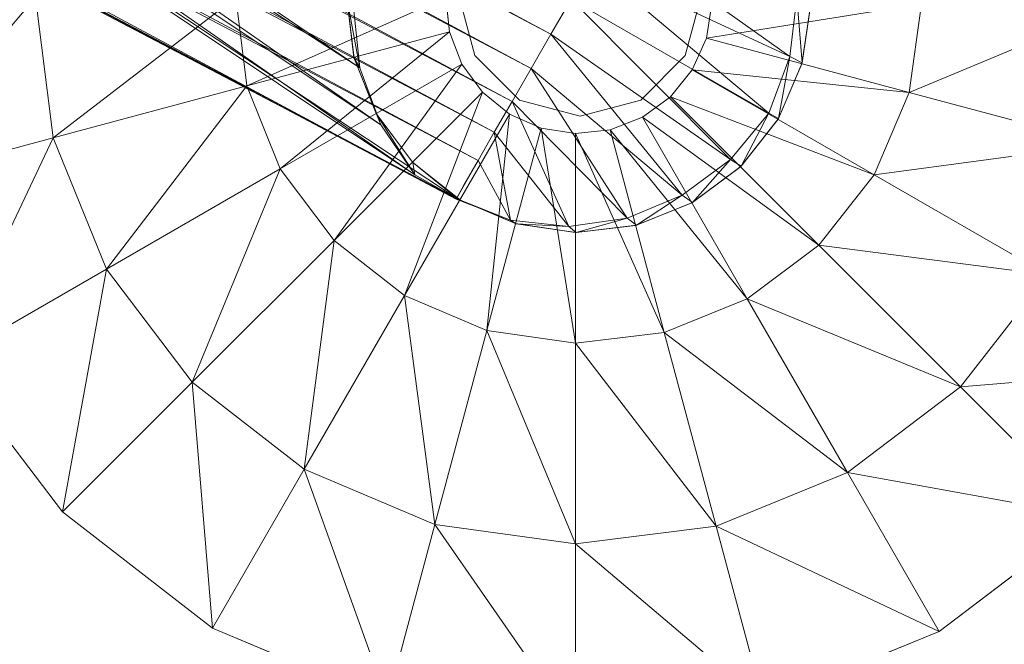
# Model space of a CAD drawing. Header units: inches. Extents: x 813 to 1305, y 19 to 194.
# Tile 447 of 656: x 1226.23 to 1228.1, y 28.5 to 29.69. Entities that reach past the tile are written whole.
import ezdxf

# ---------------------------------------------------------------- set-up
doc = ezdxf.new("R2010")
doc.units = ezdxf.units.IN
doc.header["$MEASUREMENT"] = 0
for name, color, linetype, true_color in [('CET color Grey80', 7, 'Continuous', 0xcbcdcc), ('CET color Grey98', 7, 'Continuous', 0xfafafa), ('CET color NavajoWhite4', 7, 'Continuous', 0x81775f)]:
    doc.layers.add(name, color=color, linetype=linetype, true_color=true_color)
doc.layers.add('CET Default', color=7, linetype='Continuous')

# ---------------------------------------------------------------- blocks, each defined once
blk = doc.blocks.new('*C253')
at = {"layer": 'CET color Grey80', "linetype": 'Continuous', "lineweight": 0}
for points in [[(50.0612, 27.5224, 0.3159), (49.8874, 27.2214, 0.515), (50.0997, 27.0565, 0.515), (50.0612, 27.5224, 0.3159)], [(50.0612, 27.5224, 0.3159), (50.0997, 27.0565, 0.515), (50.3454, 27.3023, 0.3159), (50.0612, 27.5224, 0.3159)], [(49.3735, 27.3625, 0.515), (49.3735, 26.9825, 0.6417), (49.5414, 26.9588, 0.6417), (49.3735, 27.3625, 0.515)], [(49.3735, 27.3625, 0.515), (49.5414, 26.9588, 0.6417), (49.6398, 27.3258, 0.515), (49.3735, 27.3625, 0.515)], [(49.6398, 27.3258, 0.515), (49.5414, 26.9588, 0.6417), (49.6974, 26.8924, 0.6417), (49.6398, 27.3258, 0.515)], [(49.6398, 27.3258, 0.515), (49.6974, 26.8924, 0.6417), (49.8874, 27.2214, 0.515), (49.6398, 27.3258, 0.515)], [(50.3454, 27.3023, 0.3159), (50.0997, 27.0565, 0.515), (50.262, 26.8423, 0.515), (50.3454, 27.3023, 0.3159)], [(50.3454, 27.3023, 0.3159), (50.262, 26.8423, 0.515), (50.5629, 27.0161, 0.3159), (50.3454, 27.3023, 0.3159)], [(49.8874, 27.2214, 0.515), (49.6974, 26.8924, 0.6417), (49.831, 26.7878, 0.6417), (49.8874, 27.2214, 0.515)], [(49.8874, 27.2214, 0.515), (49.831, 26.7878, 0.6417), (50.0997, 27.0565, 0.515), (49.8874, 27.2214, 0.515)], [(50.0997, 27.0565, 0.515), (49.831, 26.7878, 0.6417), (49.9329, 26.6523, 0.6417), (50.0997, 27.0565, 0.515)], [(50.0997, 27.0565, 0.515), (49.9329, 26.6523, 0.6417), (50.262, 26.8423, 0.515), (50.0997, 27.0565, 0.515)], [(50.5629, 27.0161, 0.3159), (50.262, 26.8423, 0.515), (50.3633, 26.5934, 0.515), (50.5629, 27.0161, 0.3159)], [(50.5629, 27.0161, 0.3159), (50.3633, 26.5934, 0.515), (50.699, 26.6833, 0.3159), (50.5629, 27.0161, 0.3159)], [(49.3735, 26.9825, 0.6417), (49.3735, 26.585, 0.6909), (49.4385, 26.5748, 0.6909), (49.3735, 26.9825, 0.6417)], [(49.3735, 26.9825, 0.6417), (49.4385, 26.5748, 0.6909), (49.5414, 26.9588, 0.6417), (49.3735, 26.9825, 0.6417)], [(49.5414, 26.9588, 0.6417), (49.4385, 26.5748, 0.6909), (49.4987, 26.5481, 0.6909), (49.5414, 26.9588, 0.6417)], [(49.5414, 26.9588, 0.6417), (49.4987, 26.5481, 0.6909), (49.6974, 26.8924, 0.6417), (49.5414, 26.9588, 0.6417)], [(49.6974, 26.8924, 0.6417), (49.4987, 26.5481, 0.6909), (49.5499, 26.5068, 0.6909), (49.6974, 26.8924, 0.6417)], [(49.6974, 26.8924, 0.6417), (49.5499, 26.5068, 0.6909), (49.831, 26.7878, 0.6417), (49.6974, 26.8924, 0.6417)], [(50.262, 26.8423, 0.515), (49.9329, 26.6523, 0.6417), (49.9963, 26.4951, 0.6417), (50.262, 26.8423, 0.515)], [(50.262, 26.8423, 0.515), (49.9963, 26.4951, 0.6417), (50.3633, 26.5934, 0.515), (50.262, 26.8423, 0.515)], [(49.831, 26.7878, 0.6417), (49.5499, 26.5068, 0.6909), (49.5886, 26.4536, 0.6909), (49.831, 26.7878, 0.6417)], [(49.831, 26.7878, 0.6417), (49.5886, 26.4536, 0.6909), (49.9329, 26.6523, 0.6417), (49.831, 26.7878, 0.6417)], [(49.4857, 26.7563, 3.6287), (49.3735, 26.7725, 1.5034), (49.3721, 26.7725, 3.6287), (49.4857, 26.7563, 3.6287)], [(49.4857, 26.7563, 3.6287), (49.4871, 26.7559, 1.5034), (49.3735, 26.7725, 1.5034), (49.4857, 26.7563, 3.6287)], [(49.5912, 26.7112, 3.6287), (49.4871, 26.7559, 1.5034), (49.4857, 26.7563, 3.6287), (49.5912, 26.7112, 3.6287)], [(49.5912, 26.7112, 3.6287), (49.5924, 26.7105, 1.5034), (49.4871, 26.7559, 1.5034), (49.5912, 26.7112, 3.6287)], [(49.6815, 26.6404, 3.6287), (49.5924, 26.7105, 1.5034), (49.5912, 26.7112, 3.6287), (49.6815, 26.6404, 3.6287)], [(49.6815, 26.6404, 3.6287), (49.6825, 26.6394, 1.5034), (49.5924, 26.7105, 1.5034), (49.6815, 26.6404, 3.6287)], [(50.699, 26.6833, 0.3159), (50.3633, 26.5934, 0.515), (50.3968, 26.3267, 0.515), (50.699, 26.6833, 0.3159)], [(50.699, 26.6833, 0.3159), (50.3968, 26.3267, 0.515), (50.7443, 26.3267, 0.3159), (50.699, 26.6833, 0.3159)], [(49.9329, 26.6523, 0.6417), (49.5886, 26.4536, 0.6909), (49.6123, 26.3922, 0.6909), (49.9329, 26.6523, 0.6417)], [(49.9329, 26.6523, 0.6417), (49.6123, 26.3922, 0.6909), (49.9963, 26.4951, 0.6417), (49.9329, 26.6523, 0.6417)], [(49.7503, 26.5486, 3.6287), (49.6825, 26.6394, 1.5034), (49.6815, 26.6404, 3.6287), (49.7503, 26.5486, 3.6287)], [(49.7503, 26.5486, 3.6287), (49.751, 26.5473, 1.5034), (49.6825, 26.6394, 1.5034), (49.7503, 26.5486, 3.6287)], [(50.3633, 26.5934, 0.515), (49.9963, 26.4951, 0.6417), (50.0168, 26.3267, 0.6417), (50.3633, 26.5934, 0.515)], [(50.3633, 26.5934, 0.515), (50.0168, 26.3267, 0.6417), (50.3968, 26.3267, 0.515), (50.3633, 26.5934, 0.515)], [(49.7931, 26.4421, 3.6287), (49.751, 26.5473, 1.5034), (49.7503, 26.5486, 3.6287), (49.7931, 26.4421, 3.6287)], [(49.7931, 26.4421, 3.6287), (49.7934, 26.4407, 1.5034), (49.751, 26.5473, 1.5034), (49.7931, 26.4421, 3.6287)], [(49.9963, 26.4951, 0.6417), (49.6123, 26.3922, 0.6909), (49.6193, 26.3267, 0.6909), (49.9963, 26.4951, 0.6417)], [(49.9963, 26.4951, 0.6417), (49.6193, 26.3267, 0.6909), (50.0168, 26.3267, 0.6417), (49.9963, 26.4951, 0.6417)], [(49.8068, 26.3282, 3.6287), (49.7934, 26.4407, 1.5034), (49.7931, 26.4421, 3.6287), (49.8068, 26.3282, 3.6287)], [(49.8068, 26.3282, 3.6287), (49.8068, 26.3267, 1.5034), (49.7934, 26.4407, 1.5034), (49.8068, 26.3282, 3.6287)], [(50.0168, 26.3267, 0.6417), (49.6193, 26.3267, 0.6909), (49.6091, 26.2617, 0.6909), (50.0168, 26.3267, 0.6417)], [(50.0168, 26.3267, 0.6417), (49.6091, 26.2617, 0.6909), (49.993, 26.1588, 0.6417), (50.0168, 26.3267, 0.6417)], [(49.7906, 26.2146, 3.6287), (49.7902, 26.2132, 1.5034), (49.8068, 26.3267, 1.5034), (49.7906, 26.2146, 3.6287)], [(49.7906, 26.2146, 3.6287), (49.8068, 26.3267, 1.5034), (49.8068, 26.3282, 3.6287), (49.7906, 26.2146, 3.6287)], [(50.3968, 26.3267, 0.515), (50.0168, 26.3267, 0.6417), (49.993, 26.1588, 0.6417), (50.3968, 26.3267, 0.515)], [(50.3968, 26.3267, 0.515), (49.993, 26.1588, 0.6417), (50.3601, 26.0605, 0.515), (50.3968, 26.3267, 0.515)], [(50.7443, 26.3267, 0.3159), (50.3968, 26.3267, 0.515), (50.3601, 26.0605, 0.515), (50.7443, 26.3267, 0.3159)], [(50.7443, 26.3267, 0.3159), (50.3601, 26.0605, 0.515), (50.6957, 25.9705, 0.3159), (50.7443, 26.3267, 0.3159)], [(49.993, 26.1588, 0.6417), (49.6091, 26.2617, 0.6909), (49.5824, 26.2016, 0.6909), (49.993, 26.1588, 0.6417)], [(49.7455, 26.109, 3.6287), (49.7448, 26.1078, 1.5034), (49.7902, 26.2132, 1.5034), (49.7455, 26.109, 3.6287)], [(49.7455, 26.109, 3.6287), (49.7902, 26.2132, 1.5034), (49.7906, 26.2146, 3.6287), (49.7455, 26.109, 3.6287)], [(49.9266, 26.0028, 0.6417), (49.5824, 26.2016, 0.6909), (49.541, 26.1504, 0.6909), (49.9266, 26.0028, 0.6417)], [(49.993, 26.1588, 0.6417), (49.5824, 26.2016, 0.6909), (49.9266, 26.0028, 0.6417), (49.993, 26.1588, 0.6417)], [(50.3601, 26.0605, 0.515), (49.993, 26.1588, 0.6417), (49.9266, 26.0028, 0.6417), (50.3601, 26.0605, 0.515)], [(49.8221, 25.8693, 0.6417), (49.541, 26.1504, 0.6909), (49.4878, 26.1116, 0.6909), (49.8221, 25.8693, 0.6417)], [(49.9266, 26.0028, 0.6417), (49.541, 26.1504, 0.6909), (49.8221, 25.8693, 0.6417), (49.9266, 26.0028, 0.6417)], [(49.6866, 25.7674, 0.6417), (49.4878, 26.1116, 0.6909), (49.4264, 26.0879, 0.6909), (49.6866, 25.7674, 0.6417)], [(49.8221, 25.8693, 0.6417), (49.4878, 26.1116, 0.6909), (49.6866, 25.7674, 0.6417), (49.8221, 25.8693, 0.6417)], [(49.6746, 26.0188, 3.6287), (49.6736, 26.0178, 1.5034), (49.7448, 26.1078, 1.5034), (49.6746, 26.0188, 3.6287)], [(49.6746, 26.0188, 3.6287), (49.7448, 26.1078, 1.5034), (49.7455, 26.109, 3.6287), (49.6746, 26.0188, 3.6287)], [(49.5293, 25.704, 0.6417), (49.4264, 26.0879, 0.6909), (49.361, 26.081, 0.6909), (49.5293, 25.704, 0.6417)], [(49.5293, 25.704, 0.6417), (49.361, 26.081, 0.6909), (49.361, 25.6835, 0.6417), (49.5293, 25.704, 0.6417)], [(49.6866, 25.7674, 0.6417), (49.4264, 26.0879, 0.6909), (49.5293, 25.704, 0.6417), (49.6866, 25.7674, 0.6417)], [(50.3601, 26.0605, 0.515), (49.9266, 26.0028, 0.6417), (50.2557, 25.8128, 0.515), (50.3601, 26.0605, 0.515)], [(50.6957, 25.9705, 0.3159), (50.3601, 26.0605, 0.515), (50.2557, 25.8128, 0.515), (50.6957, 25.9705, 0.3159)], [(49.5828, 25.9499, 3.6287), (49.5816, 25.9492, 1.5034), (49.6736, 26.0178, 1.5034), (49.5828, 25.9499, 3.6287)], [(49.5828, 25.9499, 3.6287), (49.6736, 26.0178, 1.5034), (49.6746, 26.0188, 3.6287), (49.5828, 25.9499, 3.6287)], [(50.2557, 25.8128, 0.515), (49.9266, 26.0028, 0.6417), (49.8221, 25.8693, 0.6417), (50.2557, 25.8128, 0.515)], [(50.6957, 25.9705, 0.3159), (50.2557, 25.8128, 0.515), (50.5567, 25.6391, 0.3159), (50.6957, 25.9705, 0.3159)], [(49.4763, 25.9072, 3.6287), (49.475, 25.9068, 1.5034), (49.5816, 25.9492, 1.5034), (49.4763, 25.9072, 3.6287)], [(49.4763, 25.9072, 3.6287), (49.5816, 25.9492, 1.5034), (49.5828, 25.9499, 3.6287), (49.4763, 25.9072, 3.6287)], [(49.3624, 25.8935, 3.6287), (49.361, 25.8935, 1.5034), (49.475, 25.9068, 1.5034), (49.3624, 25.8935, 3.6287)], [(49.3624, 25.8935, 3.6287), (49.475, 25.9068, 1.5034), (49.4763, 25.9072, 3.6287), (49.3624, 25.8935, 3.6287)], [(50.0908, 25.6006, 0.515), (49.8221, 25.8693, 0.6417), (49.6866, 25.7674, 0.6417), (50.0908, 25.6006, 0.515)], [(50.2557, 25.8128, 0.515), (49.8221, 25.8693, 0.6417), (50.0908, 25.6006, 0.515), (50.2557, 25.8128, 0.515)], [(50.5567, 25.6391, 0.3159), (50.2557, 25.8128, 0.515), (50.0908, 25.6006, 0.515), (50.5567, 25.6391, 0.3159)], [(49.8766, 25.4383, 0.515), (49.6866, 25.7674, 0.6417), (49.5293, 25.704, 0.6417), (49.8766, 25.4383, 0.515)], [(50.0908, 25.6006, 0.515), (49.6866, 25.7674, 0.6417), (49.8766, 25.4383, 0.515), (50.0908, 25.6006, 0.515)], [(49.6277, 25.337, 0.515), (49.5293, 25.704, 0.6417), (49.361, 25.6835, 0.6417), (49.6277, 25.337, 0.515)], [(49.8766, 25.4383, 0.515), (49.5293, 25.704, 0.6417), (49.6277, 25.337, 0.515), (49.8766, 25.4383, 0.515)], [(49.6277, 25.337, 0.515), (49.361, 25.6835, 0.6417), (49.361, 25.3035, 0.515), (49.6277, 25.337, 0.515)], [(50.5567, 25.6391, 0.3159), (50.0908, 25.6006, 0.515), (50.3365, 25.3549, 0.3159), (50.5567, 25.6391, 0.3159)], [(50.5567, 25.6391, 0.1937), (50.5567, 25.6391, 0.3159), (50.3365, 25.3549, 0.3159), (50.5567, 25.6391, 0.1937)], [(50.5567, 25.6391, 0.1937), (50.3365, 25.3549, 0.3159), (50.3365, 25.3549, 0.1937), (50.5567, 25.6391, 0.1937)], [(50.3365, 25.3549, 0.3159), (50.0908, 25.6006, 0.515), (49.8766, 25.4383, 0.515), (50.3365, 25.3549, 0.3159)], [(50.0503, 25.1373, 0.3159), (49.8766, 25.4383, 0.515), (49.6277, 25.337, 0.515), (50.0503, 25.1373, 0.3159)], [(50.3365, 25.3549, 0.3159), (49.8766, 25.4383, 0.515), (50.0503, 25.1373, 0.3159), (50.3365, 25.3549, 0.3159)], [(50.3365, 25.3549, 0.1937), (50.3365, 25.3549, 0.3159), (50.0503, 25.1373, 0.3159), (50.3365, 25.3549, 0.1937)], [(50.3365, 25.3549, 0.1937), (50.0503, 25.1373, 0.3159), (50.0503, 25.1373, 0.1937), (50.3365, 25.3549, 0.1937)], [(49.7176, 25.0013, 0.3159), (49.6277, 25.337, 0.515), (49.361, 25.3035, 0.515), (49.7176, 25.0013, 0.3159)], [(50.0503, 25.1373, 0.3159), (49.6277, 25.337, 0.515), (49.7176, 25.0013, 0.3159), (50.0503, 25.1373, 0.3159)], [(49.7176, 25.0013, 0.3159), (49.361, 25.3035, 0.515), (49.361, 24.956, 0.3159), (49.7176, 25.0013, 0.3159)]]:
    blk.add_3dface(points, dxfattribs=at)
for points, invisible_edges in [([(50.3454, 27.3023, 0.1937), (50.3454, 27.3023, 0.3159), (50.5629, 27.0161, 0.3159), (50.3454, 27.3023, 0.1937)], 4), ([(50.3454, 27.3023, 0.1937), (50.5629, 27.0161, 0.3159), (50.5629, 27.0161, 0.1937), (50.3454, 27.3023, 0.1937)], 9), ([(50.5629, 27.0161, 0.1937), (50.5629, 27.0161, 0.3159), (50.699, 26.6833, 0.3159), (50.5629, 27.0161, 0.1937)], 4), ([(50.5629, 27.0161, 0.1937), (50.699, 26.6833, 0.3159), (50.699, 26.6833, 0.1937), (50.5629, 27.0161, 0.1937)], 9), ([(49.4871, 26.7559, 1.5034), (49.3735, 26.585, 1.5034), (49.3735, 26.7725, 1.5034), (49.4871, 26.7559, 1.5034)], 11), ([(49.4871, 26.7559, 1.5034), (49.4385, 26.5748, 1.5034), (49.3735, 26.585, 1.5034), (49.4871, 26.7559, 1.5034)], 13), ([(49.5924, 26.7105, 1.5034), (49.4385, 26.5748, 1.5034), (49.4871, 26.7559, 1.5034), (49.5924, 26.7105, 1.5034)], 11), ([(49.5924, 26.7105, 1.5034), (49.4987, 26.5481, 1.5034), (49.4385, 26.5748, 1.5034), (49.5924, 26.7105, 1.5034)], 13), ([(49.6825, 26.6394, 1.5034), (49.4987, 26.5481, 1.5034), (49.5924, 26.7105, 1.5034), (49.6825, 26.6394, 1.5034)], 11), ([(49.6825, 26.6394, 1.5034), (49.5499, 26.5068, 1.5034), (49.4987, 26.5481, 1.5034), (49.6825, 26.6394, 1.5034)], 13), ([(49.751, 26.5473, 1.5034), (49.5499, 26.5068, 1.5034), (49.6825, 26.6394, 1.5034), (49.751, 26.5473, 1.5034)], 11), ([(49.3735, 26.585, 0.6909), (49.3735, 26.585, 1.5034), (49.4385, 26.5748, 1.5034), (49.3735, 26.585, 0.6909)], 4), ([(49.3735, 26.585, 0.6909), (49.4385, 26.5748, 1.5034), (49.4385, 26.5748, 0.6909), (49.3735, 26.585, 0.6909)], 9), ([(49.4385, 26.5748, 0.6909), (49.4385, 26.5748, 1.5034), (49.4987, 26.5481, 1.5034), (49.4385, 26.5748, 0.6909)], 4), ([(49.4385, 26.5748, 0.6909), (49.4987, 26.5481, 1.5034), (49.4987, 26.5481, 0.6909), (49.4385, 26.5748, 0.6909)], 9), ([(49.4987, 26.5481, 0.6909), (49.4987, 26.5481, 1.5034), (49.5499, 26.5068, 1.5034), (49.4987, 26.5481, 0.6909)], 4), ([(49.4987, 26.5481, 0.6909), (49.5499, 26.5068, 1.5034), (49.5499, 26.5068, 0.6909), (49.4987, 26.5481, 0.6909)], 9), ([(49.751, 26.5473, 1.5034), (49.5886, 26.4536, 1.5034), (49.5499, 26.5068, 1.5034), (49.751, 26.5473, 1.5034)], 13), ([(49.7934, 26.4407, 1.5034), (49.5886, 26.4536, 1.5034), (49.751, 26.5473, 1.5034), (49.7934, 26.4407, 1.5034)], 11), ([(49.5499, 26.5068, 0.6909), (49.5499, 26.5068, 1.5034), (49.5886, 26.4536, 1.5034), (49.5499, 26.5068, 0.6909)], 4), ([(49.5499, 26.5068, 0.6909), (49.5886, 26.4536, 1.5034), (49.5886, 26.4536, 0.6909), (49.5499, 26.5068, 0.6909)], 9), ([(49.7934, 26.4407, 1.5034), (49.6123, 26.3922, 1.5034), (49.5886, 26.4536, 1.5034), (49.7934, 26.4407, 1.5034)], 13), ([(49.5886, 26.4536, 0.6909), (49.5886, 26.4536, 1.5034), (49.6123, 26.3922, 1.5034), (49.5886, 26.4536, 0.6909)], 4), ([(49.5886, 26.4536, 0.6909), (49.6123, 26.3922, 1.5034), (49.6123, 26.3922, 0.6909), (49.5886, 26.4536, 0.6909)], 9), ([(49.8068, 26.3267, 1.5034), (49.6123, 26.3922, 1.5034), (49.7934, 26.4407, 1.5034), (49.8068, 26.3267, 1.5034)], 11), ([(49.8068, 26.3267, 1.5034), (49.6193, 26.3267, 1.5034), (49.6123, 26.3922, 1.5034), (49.8068, 26.3267, 1.5034)], 13), ([(49.6123, 26.3922, 0.6909), (49.6123, 26.3922, 1.5034), (49.6193, 26.3267, 1.5034), (49.6123, 26.3922, 0.6909)], 4), ([(49.6123, 26.3922, 0.6909), (49.6193, 26.3267, 1.5034), (49.6193, 26.3267, 0.6909), (49.6123, 26.3922, 0.6909)], 9), ([(49.7902, 26.2132, 1.5034), (49.6091, 26.2617, 1.5034), (49.6193, 26.3267, 1.5034), (49.7902, 26.2132, 1.5034)], 13), ([(49.6193, 26.3267, 0.6909), (49.6193, 26.3267, 1.5034), (49.6091, 26.2617, 1.5034), (49.6193, 26.3267, 0.6909)], 4), ([(49.6193, 26.3267, 0.6909), (49.6091, 26.2617, 1.5034), (49.6091, 26.2617, 0.6909), (49.6193, 26.3267, 0.6909)], 9), ([(49.7902, 26.2132, 1.5034), (49.6193, 26.3267, 1.5034), (49.8068, 26.3267, 1.5034), (49.7902, 26.2132, 1.5034)], 11), ([(49.7448, 26.1078, 1.5034), (49.5824, 26.2016, 1.5034), (49.6091, 26.2617, 1.5034), (49.7448, 26.1078, 1.5034)], 13), ([(49.6091, 26.2617, 0.6909), (49.6091, 26.2617, 1.5034), (49.5824, 26.2016, 1.5034), (49.6091, 26.2617, 0.6909)], 4), ([(49.6091, 26.2617, 0.6909), (49.5824, 26.2016, 1.5034), (49.5824, 26.2016, 0.6909), (49.6091, 26.2617, 0.6909)], 9), ([(49.7448, 26.1078, 1.5034), (49.6091, 26.2617, 1.5034), (49.7902, 26.2132, 1.5034), (49.7448, 26.1078, 1.5034)], 11), ([(49.6736, 26.0178, 1.5034), (49.541, 26.1504, 1.5034), (49.5824, 26.2016, 1.5034), (49.6736, 26.0178, 1.5034)], 13), ([(49.5824, 26.2016, 0.6909), (49.5824, 26.2016, 1.5034), (49.541, 26.1504, 1.5034), (49.5824, 26.2016, 0.6909)], 4), ([(49.5824, 26.2016, 0.6909), (49.541, 26.1504, 1.5034), (49.541, 26.1504, 0.6909), (49.5824, 26.2016, 0.6909)], 9), ([(49.6736, 26.0178, 1.5034), (49.5824, 26.2016, 1.5034), (49.7448, 26.1078, 1.5034), (49.6736, 26.0178, 1.5034)], 11), ([(49.5816, 25.9492, 1.5034), (49.4878, 26.1116, 1.5034), (49.541, 26.1504, 1.5034), (49.5816, 25.9492, 1.5034)], 13), ([(49.541, 26.1504, 0.6909), (49.541, 26.1504, 1.5034), (49.4878, 26.1116, 1.5034), (49.541, 26.1504, 0.6909)], 4), ([(49.541, 26.1504, 0.6909), (49.4878, 26.1116, 1.5034), (49.4878, 26.1116, 0.6909), (49.541, 26.1504, 0.6909)], 9), ([(49.5816, 25.9492, 1.5034), (49.541, 26.1504, 1.5034), (49.6736, 26.0178, 1.5034), (49.5816, 25.9492, 1.5034)], 11), ([(49.475, 25.9068, 1.5034), (49.4264, 26.0879, 1.5034), (49.4878, 26.1116, 1.5034), (49.475, 25.9068, 1.5034)], 13), ([(49.4878, 26.1116, 0.6909), (49.4878, 26.1116, 1.5034), (49.4264, 26.0879, 1.5034), (49.4878, 26.1116, 0.6909)], 4), ([(49.4878, 26.1116, 0.6909), (49.4264, 26.0879, 1.5034), (49.4264, 26.0879, 0.6909), (49.4878, 26.1116, 0.6909)], 9), ([(49.475, 25.9068, 1.5034), (49.4878, 26.1116, 1.5034), (49.5816, 25.9492, 1.5034), (49.475, 25.9068, 1.5034)], 11), ([(49.361, 25.8935, 1.5034), (49.361, 26.081, 1.5034), (49.4264, 26.0879, 1.5034), (49.361, 25.8935, 1.5034)], 13), ([(49.361, 25.8935, 1.5034), (49.4264, 26.0879, 1.5034), (49.475, 25.9068, 1.5034), (49.361, 25.8935, 1.5034)], 11), ([(49.4264, 26.0879, 0.6909), (49.4264, 26.0879, 1.5034), (49.361, 26.081, 1.5034), (49.4264, 26.0879, 0.6909)], 4), ([(49.4264, 26.0879, 0.6909), (49.361, 26.081, 1.5034), (49.361, 26.081, 0.6909), (49.4264, 26.0879, 0.6909)], 9), ([(50.6957, 25.9705, 0.1937), (50.6957, 25.9705, 0.3159), (50.5567, 25.6391, 0.3159), (50.6957, 25.9705, 0.1937)], 4), ([(50.6957, 25.9705, 0.1937), (50.5567, 25.6391, 0.3159), (50.5567, 25.6391, 0.1937), (50.6957, 25.9705, 0.1937)], 9)]:
    blk.add_3dface(points, dxfattribs=dict(at, invisible_edges=invisible_edges))
at = {"layer": 'CET color Grey98', "linetype": 'Continuous', "lineweight": 0}
for points, invisible_edges in [([(0.625, 0.625, 29), (59.055, 0.625, 29), (59.055, 29.055, 29), (0.625, 0.625, 29)], 4), ([(0.625, 0.625, 29), (59.055, 29.055, 29), (0.625, 29.055, 29), (0.625, 0.625, 29)], 9), ([(49.4717, 26.1363, 2.6287), (49.5559, 26.2205, 2.6287), (49.5559, 26.2205, 3.6287), (49.4717, 26.1363, 2.6287)], 4), ([(49.4717, 26.1363, 2.6287), (49.5559, 26.2205, 3.6287), (49.4717, 26.1363, 3.6287), (49.4717, 26.1363, 2.6287)], 9), ([(49.3567, 26.1055, 2.6287), (49.4717, 26.1363, 2.6287), (49.4717, 26.1363, 3.6287), (49.3567, 26.1055, 2.6287)], 4), ([(49.3567, 26.1055, 2.6287), (49.4717, 26.1363, 3.6287), (49.3567, 26.1055, 3.6287), (49.3567, 26.1055, 2.6287)], 9)]:
    blk.add_3dface(points, dxfattribs=dict(at, invisible_edges=invisible_edges))
for points in [[(49.3609, 26.7459, 4.8377), (49.4857, 26.7563, 3.6287), (49.3721, 26.7725, 3.6287), (49.3609, 26.7459, 4.8377)], [(49.3609, 26.7459, 4.8377), (49.4737, 26.7329, 4.8256), (49.4857, 26.7563, 3.6287), (49.3609, 26.7459, 4.8377)], [(49.4737, 26.7329, 4.8256), (49.5912, 26.7112, 3.6287), (49.4857, 26.7563, 3.6287), (49.4737, 26.7329, 4.8256)], [(49.2329, 26.3947, 5.1315), (49.4737, 26.7329, 4.8256), (49.3609, 26.7459, 4.8377), (49.2329, 26.3947, 5.1315)], [(49.2329, 26.3947, 5.1315), (49.2981, 26.3571, 5.148), (49.4737, 26.7329, 4.8256), (49.2329, 26.3947, 5.1315)], [(49.2981, 26.3571, 5.148), (49.5807, 26.6929, 4.8205), (49.4737, 26.7329, 4.8256), (49.2981, 26.3571, 5.148)], [(49.4737, 26.7329, 4.8256), (49.5807, 26.6929, 4.8205), (49.5912, 26.7112, 3.6287), (49.4737, 26.7329, 4.8256)], [(49.5807, 26.6929, 4.8205), (49.6815, 26.6404, 3.6287), (49.5912, 26.7112, 3.6287), (49.5807, 26.6929, 4.8205)], [(49.2981, 26.3571, 5.148), (49.3646, 26.3187, 5.1536), (49.5807, 26.6929, 4.8205), (49.2981, 26.3571, 5.148)], [(49.6687, 26.6203, 4.8256), (49.5807, 26.6929, 4.8205), (49.3646, 26.3187, 5.1536), (49.6687, 26.6203, 4.8256)], [(49.5807, 26.6929, 4.8205), (49.6687, 26.6203, 4.8256), (49.6815, 26.6404, 3.6287), (49.5807, 26.6929, 4.8205)], [(49.6687, 26.6203, 4.8256), (49.7503, 26.5486, 3.6287), (49.6815, 26.6404, 3.6287), (49.6687, 26.6203, 4.8256)], [(49.6687, 26.6203, 4.8256), (49.3646, 26.3187, 5.1536), (49.4311, 26.2803, 5.148), (49.6687, 26.6203, 4.8256)], [(49.7364, 26.5291, 4.8377), (49.6687, 26.6203, 4.8256), (49.4311, 26.2803, 5.148), (49.7364, 26.5291, 4.8377)], [(49.6687, 26.6203, 4.8256), (49.7364, 26.5291, 4.8377), (49.7503, 26.5486, 3.6287), (49.6687, 26.6203, 4.8256)], [(49.4717, 26.5347, 2.6287), (49.3567, 26.5655, 2.6287), (49.3567, 26.5655, 3.6287), (49.4717, 26.5347, 2.6287)], [(49.4717, 26.5347, 2.6287), (49.3567, 26.5655, 3.6287), (49.4717, 26.5347, 3.6287), (49.4717, 26.5347, 2.6287)], [(49.7364, 26.5291, 4.8377), (49.7931, 26.4421, 3.6287), (49.7503, 26.5486, 3.6287), (49.7364, 26.5291, 4.8377)], [(49.7364, 26.5291, 4.8377), (49.4311, 26.2803, 5.148), (49.4963, 26.2427, 5.1315), (49.7364, 26.5291, 4.8377)], [(49.5559, 26.4505, 2.6287), (49.4717, 26.5347, 2.6287), (49.4717, 26.5347, 3.6287), (49.5559, 26.4505, 2.6287)], [(49.5559, 26.4505, 2.6287), (49.4717, 26.5347, 3.6287), (49.5559, 26.4505, 3.6287), (49.5559, 26.4505, 2.6287)], [(49.7796, 26.4249, 4.8561), (49.7364, 26.5291, 4.8377), (49.4963, 26.2427, 5.1315), (49.7796, 26.4249, 4.8561)], [(49.7364, 26.5291, 4.8377), (49.7796, 26.4249, 4.8561), (49.7931, 26.4421, 3.6287), (49.7364, 26.5291, 4.8377)], [(49.5867, 26.3355, 2.6287), (49.5559, 26.4505, 2.6287), (49.5559, 26.4505, 3.6287), (49.5867, 26.3355, 2.6287)], [(49.5867, 26.3355, 2.6287), (49.5559, 26.4505, 3.6287), (49.5867, 26.3355, 3.6287), (49.5867, 26.3355, 2.6287)], [(49.7796, 26.4249, 4.8561), (49.8068, 26.3282, 3.6287), (49.7931, 26.4421, 3.6287), (49.7796, 26.4249, 4.8561)], [(49.7796, 26.4249, 4.8561), (49.4963, 26.2427, 5.1315), (49.5587, 26.2067, 5.1044), (49.7796, 26.4249, 4.8561)], [(49.7956, 26.3142, 4.8796), (49.7796, 26.4249, 4.8561), (49.5587, 26.2067, 5.1044), (49.7956, 26.3142, 4.8796)], [(49.7796, 26.4249, 4.8561), (49.7956, 26.3142, 4.8796), (49.8068, 26.3282, 3.6287), (49.7796, 26.4249, 4.8561)], [(49.5559, 26.2205, 2.6287), (49.5867, 26.3355, 2.6287), (49.5867, 26.3355, 3.6287), (49.5559, 26.2205, 2.6287)], [(49.5559, 26.2205, 2.6287), (49.5867, 26.3355, 3.6287), (49.5559, 26.2205, 3.6287), (49.5559, 26.2205, 2.6287)], [(49.7956, 26.3142, 4.8796), (49.7906, 26.2146, 3.6287), (49.8068, 26.3282, 3.6287), (49.7956, 26.3142, 4.8796)], [(49.4311, 26.2803, 5.148), (49.3646, 26.3187, 5.1536), (44.618, 17.3295, 13.4549), (49.4311, 26.2803, 5.148)], [(49.7956, 26.3142, 4.8796), (49.5587, 26.2067, 5.1044), (49.6171, 26.1729, 5.0673), (49.7956, 26.3142, 4.8796)], [(49.7833, 26.2039, 4.9068), (49.7956, 26.3142, 4.8796), (49.6171, 26.1729, 5.0673), (49.7833, 26.2039, 4.9068)], [(49.7956, 26.3142, 4.8796), (49.7833, 26.2039, 4.9068), (49.7906, 26.2146, 3.6287), (49.7956, 26.3142, 4.8796)], [(49.4311, 26.2803, 5.148), (44.618, 17.3295, 13.4549), (44.6863, 17.29, 13.4476), (49.4311, 26.2803, 5.148)], [(49.4963, 26.2427, 5.1315), (49.4311, 26.2803, 5.148), (44.6863, 17.29, 13.4476), (49.4963, 26.2427, 5.1315)], [(49.4963, 26.2427, 5.1315), (44.6863, 17.29, 13.4476), (44.7532, 17.2514, 13.4302), (49.4963, 26.2427, 5.1315)], [(49.5587, 26.2067, 5.1044), (49.4963, 26.2427, 5.1315), (44.7532, 17.2514, 13.4302), (49.5587, 26.2067, 5.1044)], [(49.7833, 26.2039, 4.9068), (49.7455, 26.109, 3.6287), (49.7906, 26.2146, 3.6287), (49.7833, 26.2039, 4.9068)], [(49.5587, 26.2067, 5.1044), (44.7532, 17.2514, 13.4302), (44.8177, 17.2142, 13.4029), (49.5587, 26.2067, 5.1044)], [(49.6171, 26.1729, 5.0673), (49.5587, 26.2067, 5.1044), (44.8177, 17.2142, 13.4029), (49.6171, 26.1729, 5.0673)], [(49.7833, 26.2039, 4.9068), (49.6171, 26.1729, 5.0673), (49.6703, 26.1422, 5.0208), (49.7833, 26.2039, 4.9068)], [(49.7436, 26.1009, 4.9361), (49.7833, 26.2039, 4.9068), (49.6703, 26.1422, 5.0208), (49.7436, 26.1009, 4.9361)], [(49.7833, 26.2039, 4.9068), (49.7436, 26.1009, 4.9361), (49.7455, 26.109, 3.6287), (49.7833, 26.2039, 4.9068)], [(49.6171, 26.1729, 5.0673), (44.8177, 17.2142, 13.4029), (44.8785, 17.179, 13.3663), (49.6171, 26.1729, 5.0673)], [(49.6703, 26.1422, 5.0208), (49.6171, 26.1729, 5.0673), (44.8785, 17.179, 13.3663), (49.6703, 26.1422, 5.0208)], [(49.6703, 26.1422, 5.0208), (44.8785, 17.179, 13.3663), (44.9347, 17.1466, 13.3208), (49.6703, 26.1422, 5.0208)], [(49.7436, 26.1009, 4.9361), (49.6703, 26.1422, 5.0208), (44.9347, 17.1466, 13.3208), (49.7436, 26.1009, 4.9361)], [(49.7436, 26.1009, 4.9361), (49.6703, 26.1422, 5.0208), (49.7172, 26.1151, 4.9661), (49.7436, 26.1009, 4.9361)], [(49.7446, 26.1053, 4.2286), (44.9854, 17.1174, 13.2674), (44.3263, 15.7747, 11.5928), (49.7446, 26.1053, 4.2286)], [(44.3263, 15.7747, 11.5928), (48.4922, 24.2175, 5.3689), (49.7446, 26.1053, 4.2286), (44.3263, 15.7747, 11.5928)], [(49.7436, 26.1009, 4.9361), (44.9347, 17.1466, 13.3208), (44.9854, 17.1174, 13.2674), (49.7436, 26.1009, 4.9361)], [(49.7446, 26.1053, 4.2286), (49.7436, 26.1009, 4.9361), (44.9854, 17.1174, 13.2674), (49.7446, 26.1053, 4.2286)], [(49.6974, 26.0227, 4.2287), (49.7446, 26.1053, 4.2286), (48.4922, 24.2175, 5.3689), (49.6974, 26.0227, 4.2287)], [(49.7446, 26.1053, 4.2286), (49.6746, 26.0188, 3.6287), (49.7455, 26.109, 3.6287), (49.7446, 26.1053, 4.2286)], [(49.7446, 26.1053, 4.2286), (49.6974, 26.0227, 4.2287), (49.6746, 26.0188, 3.6287), (49.7446, 26.1053, 4.2286)], [(49.6026, 25.958, 4.2287), (49.6974, 26.0227, 4.2287), (48.4561, 24.2383, 5.3689), (49.6026, 25.958, 4.2287)], [(49.6974, 26.0227, 4.2287), (48.4922, 24.2175, 5.3689), (48.4561, 24.2383, 5.3689), (49.6974, 26.0227, 4.2287)], [(49.6974, 26.0227, 4.2287), (49.6026, 25.958, 4.2287), (49.5828, 25.9499, 3.6287), (49.6974, 26.0227, 4.2287)], [(49.6974, 26.0227, 4.2287), (49.5828, 25.9499, 3.6287), (49.6746, 26.0188, 3.6287), (49.6974, 26.0227, 4.2287)], [(49.4949, 25.9183, 4.2287), (49.6026, 25.958, 4.2287), (48.42, 24.2592, 5.3689), (49.4949, 25.9183, 4.2287)], [(49.6026, 25.958, 4.2287), (48.4561, 24.2383, 5.3689), (48.42, 24.2592, 5.3689), (49.6026, 25.958, 4.2287)], [(49.6026, 25.958, 4.2287), (49.4949, 25.9183, 4.2287), (49.4763, 25.9072, 3.6287), (49.6026, 25.958, 4.2287)], [(49.6026, 25.958, 4.2287), (49.4763, 25.9072, 3.6287), (49.5828, 25.9499, 3.6287), (49.6026, 25.958, 4.2287)], [(49.3807, 25.9061, 4.2287), (49.4949, 25.9183, 4.2287), (48.384, 24.28, 5.3689), (49.3807, 25.9061, 4.2287)], [(49.4949, 25.9183, 4.2287), (48.42, 24.2592, 5.3689), (48.384, 24.28, 5.3689), (49.4949, 25.9183, 4.2287)], [(49.4949, 25.9183, 4.2287), (49.3807, 25.9061, 4.2287), (49.3624, 25.8935, 3.6287), (49.4949, 25.9183, 4.2287)], [(49.4949, 25.9183, 4.2287), (49.3624, 25.8935, 3.6287), (49.4763, 25.9072, 3.6287), (49.4949, 25.9183, 4.2287)]]:
    blk.add_3dface(points, dxfattribs=at)
at = {"layer": 'CET color NavajoWhite4', "linetype": 'Continuous', "lineweight": 0}
for points, invisible_edges in [([(0.625, 0.625, 27.8189), (59.055, 29.055, 27.8189), (59.055, 0.625, 27.8189), (0.625, 0.625, 27.8189)], 9), ([(0.625, 0.625, 27.8189), (0.625, 29.055, 27.8189), (59.055, 29.055, 27.8189), (0.625, 0.625, 27.8189)], 4)]:
    blk.add_3dface(points, dxfattribs=dict(at, invisible_edges=invisible_edges))
blk = doc.blocks.new('*C216')
at = {"layer": 'CET Default', "linetype": 'Continuous', "lineweight": 0, "rotation": 269.9999999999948}
blk.add_blockref('*C253', (402.2381, 892.2209), dxfattribs=at)

msp = doc.modelspace()

# ---------------------------------------------------------------- block references
at = {"layer": 'CET Default', "linetype": 'Continuous', "lineweight": 0}
msp.add_blockref('*C216', (798.7199, -813.1289), dxfattribs=at)

doc.saveas('drawing.dxf')
